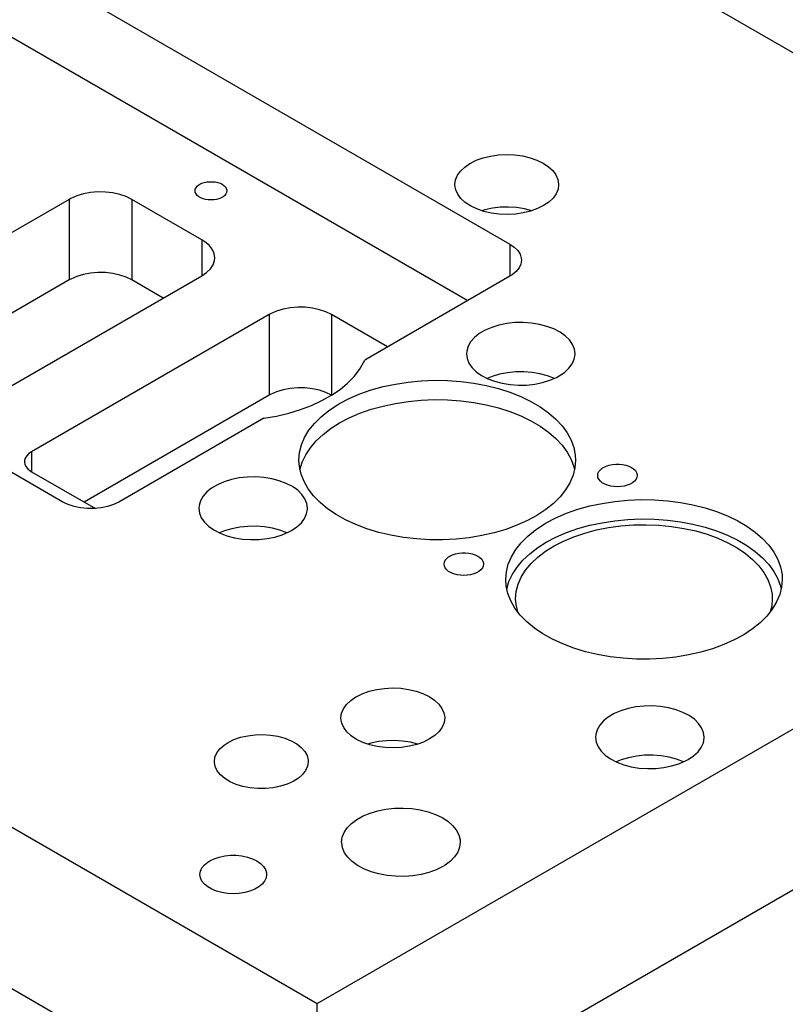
# Model space of a CAD drawing. Header units: inches. Extents: x 3 to 351, y 4 to 271.
# Tile 452 of 530: x 238.01 to 242.86, y 179.44 to 185.67. Entities that reach past the tile are written whole.
import ezdxf

# ---------------------------------------------------------------- set-up
doc = ezdxf.new("R2010")
doc.units = ezdxf.units.IN
doc.header["$LTSCALE"] = 0.5
doc.header["$MEASUREMENT"] = 0
doc.layers.add('STR_1', color=7, linetype='Continuous')

msp = doc.modelspace()

# ---------------------------------------------------------------- linework, layer by layer
at = {"layer": 'STR_1', "color": 190, "linetype": 'Continuous'}
for p, q in [((237.1012, 188.8163), (246.6118, 183.3254)), ((237.8437, 186.1423), (241.1141, 184.2542)), ((237.8437, 185.632), (240.8489, 183.897)), ((230.3837, 184.938), (239.8943, 179.4471)), ((240.9015, 184.7839), (240.9451, 184.7994)), ((240.9451, 184.7994), (240.9924, 184.8108)), ((240.9924, 184.8108), (241.0421, 184.8178)), ((241.0421, 184.8178), (241.0932, 184.8202)), ((241.0932, 184.8202), (241.1442, 184.818)), ((241.1442, 184.818), (241.1941, 184.8113)), ((241.1941, 184.8113), (241.2415, 184.8002)), ((241.2415, 184.8002), (241.2853, 184.7849)), ((240.8019, 184.7163), (240.8285, 184.7416)), ((240.8285, 184.7416), (240.8616, 184.7641)), ((240.8616, 184.7641), (240.8626, 184.7647)), ((240.8626, 184.7647), (240.9015, 184.7839)), ((241.2853, 184.7849), (241.3246, 184.7659)), ((241.3246, 184.7659), (241.3582, 184.7436)), ((241.3582, 184.7436), (241.3854, 184.7186)), ((240.7705, 184.6602), (240.7824, 184.689)), ((240.7824, 184.689), (240.8019, 184.7163)), ((241.3854, 184.7186), (241.4055, 184.6914)), ((241.4055, 184.6914), (241.418, 184.6628)), ((241.418, 184.6628), (241.4227, 184.6333)), ((239.1221, 184.591), (239.1236, 184.601)), ((239.1236, 184.601), (239.1281, 184.6108)), ((239.1281, 184.6108), (239.1355, 184.62)), ((239.1355, 184.62), (239.1456, 184.6283)), ((239.1456, 184.6283), (239.1515, 184.632)), ((239.1515, 184.632), (239.1649, 184.6385)), ((239.1649, 184.6385), (239.1801, 184.6436)), ((239.1801, 184.6436), (239.1965, 184.647)), ((239.1965, 184.647), (239.2138, 184.6488)), ((239.2138, 184.6488), (239.2313, 184.6488)), ((239.2313, 184.6488), (239.2486, 184.647)), ((239.2486, 184.647), (239.265, 184.6436)), ((239.265, 184.6436), (239.2802, 184.6385)), ((239.2802, 184.6385), (239.2936, 184.632)), ((239.2936, 184.632), (239.3049, 184.6243)), ((239.3049, 184.6243), (239.3136, 184.6155)), ((239.3136, 184.6155), (239.3196, 184.606)), ((239.3196, 184.606), (239.3227, 184.596)), ((240.7665, 184.6308), (240.7705, 184.6602)), ((240.7666, 184.6274), (240.7665, 184.6308)), ((240.7715, 184.598), (240.7666, 184.6274)), ((241.4188, 184.6013), (241.4069, 184.5726)), ((241.4227, 184.6308), (241.4188, 184.6013)), ((241.4227, 184.6333), (241.4227, 184.6308)), ((238.3263, 184.5369), (236.8237, 183.6694)), ((238.3363, 184.5423), (238.3263, 184.5369)), ((238.3738, 184.5589), (238.3363, 184.5423)), ((238.4157, 184.5716), (238.3738, 184.5589)), ((238.4607, 184.58), (238.4157, 184.5716)), ((238.5075, 184.5839), (238.4607, 184.58)), ((238.5548, 184.5833), (238.5075, 184.5839)), ((238.6012, 184.578), (238.5548, 184.5833)), ((238.6454, 184.5683), (238.6012, 184.578)), ((238.6861, 184.5545), (238.6454, 184.5683)), ((238.7223, 184.5369), (238.6861, 184.5545)), ((239.1642, 184.2817), (238.7223, 184.5369)), ((239.1236, 184.5809), (239.1221, 184.591)), ((239.1281, 184.5711), (239.1236, 184.5809)), ((239.1355, 184.562), (239.1281, 184.5711)), ((239.1456, 184.5537), (239.1355, 184.562)), ((239.158, 184.5465), (239.1456, 184.5537)), ((239.1723, 184.5407), (239.158, 184.5465)), ((239.1882, 184.5364), (239.1723, 184.5407)), ((239.2051, 184.5338), (239.1882, 184.5364)), ((239.2569, 184.5364), (239.24, 184.5338)), ((239.2728, 184.5407), (239.2569, 184.5364)), ((239.2872, 184.5465), (239.2728, 184.5407)), ((239.2995, 184.5537), (239.2872, 184.5465)), ((239.3096, 184.562), (239.2995, 184.5537)), ((239.317, 184.5711), (239.3096, 184.562)), ((239.3215, 184.5809), (239.317, 184.5711)), ((239.3231, 184.591), (239.3215, 184.5809)), ((239.3227, 184.596), (239.3231, 184.591)), ((240.7842, 184.5693), (240.7715, 184.598)), ((240.8046, 184.5422), (240.7842, 184.5693)), ((240.832, 184.5172), (240.8046, 184.5422)), ((241.3874, 184.5452), (241.3608, 184.52)), ((241.4069, 184.5726), (241.3874, 184.5452)), ((238.2856, 182.6212), (235.0153, 184.5093)), ((239.2226, 184.5329), (239.2051, 184.5338)), ((239.24, 184.5338), (239.2226, 184.5329)), ((240.8657, 184.495), (240.832, 184.5172)), ((240.9051, 184.4761), (240.8657, 184.495)), ((240.9491, 184.461), (240.9051, 184.4761)), ((241.004, 184.4805), (240.956, 184.4702)), ((241.0541, 184.4865), (241.004, 184.4805)), ((241.1053, 184.4878), (241.0541, 184.4865)), ((241.1562, 184.4845), (241.1053, 184.4878)), ((241.2055, 184.4768), (241.1562, 184.4845)), ((241.2522, 184.4646), (241.2055, 184.4768)), ((241.2889, 184.4781), (241.2454, 184.4625)), ((241.3277, 184.4974), (241.2889, 184.4781)), ((241.3608, 184.52), (241.3277, 184.4974)), ((240.956, 184.4702), (240.937, 184.4646)), ((240.9966, 184.45), (240.9491, 184.461)), ((241.0465, 184.4434), (240.9966, 184.45)), ((241.0976, 184.4413), (241.0465, 184.4434)), ((241.1486, 184.4439), (241.0976, 184.4413)), ((241.1983, 184.451), (241.1486, 184.4439)), ((241.2454, 184.4625), (241.1983, 184.451)), ((239.1846, 184.2686), (239.1642, 184.2817)), ((239.211, 184.2459), (239.1846, 184.2686)), ((239.2304, 184.221), (239.211, 184.2459)), ((241.1141, 184.2542), (241.1421, 184.2349)), ((241.1421, 184.2349), (241.1639, 184.2131)), ((239.2422, 184.1946), (239.2304, 184.221)), ((239.2462, 184.1674), (239.2422, 184.1946)), ((239.2446, 184.1498), (239.2462, 184.1674)), ((241.1639, 184.2131), (241.1788, 184.1895)), ((241.1788, 184.1895), (241.1863, 184.1647)), ((241.1863, 184.1647), (241.1873, 184.1521)), ((239.2187, 184.0975), (239.2355, 184.123)), ((239.2355, 184.123), (239.2446, 184.1498)), ((241.1722, 184.1027), (241.1538, 184.0799)), ((241.1835, 184.1271), (241.1722, 184.1027)), ((241.1873, 184.1521), (241.1835, 184.1271)), ((237.75, 183.2366), (239.1642, 184.0531)), ((238.3738, 184.0486), (238.3363, 184.032)), ((238.4157, 184.0613), (238.3738, 184.0486)), ((238.4607, 184.0697), (238.4157, 184.0613)), ((238.5075, 184.0736), (238.4607, 184.0697)), ((238.5548, 184.073), (238.5075, 184.0736)), ((238.6012, 184.0677), (238.5548, 184.073)), ((238.6454, 184.058), (238.6012, 184.0677)), ((238.6861, 184.0442), (238.6454, 184.058)), ((238.7223, 184.0266), (238.6861, 184.0442)), ((239.1642, 184.0531), (239.1947, 184.074)), ((239.1947, 184.074), (239.2187, 184.0975)), ((241.1141, 184.0501), (240.1953, 183.5196)), ((241.1288, 184.0593), (241.1141, 184.0501)), ((241.1538, 184.0799), (241.1288, 184.0593)), ((238.3263, 184.0266), (237.156, 183.3509)), ((238.3363, 184.032), (238.3263, 184.0266)), ((238.9203, 183.9123), (238.7223, 184.0266)), ((230.3837, 183.9174), (239.8943, 178.4265)), ((239.7715, 183.8542), (239.7247, 183.8503)), ((239.8187, 183.8535), (239.7715, 183.8542)), ((239.8651, 183.8483), (239.8187, 183.8535)), ((239.5903, 183.8071), (238.0877, 182.9396)), ((239.6002, 183.8126), (239.5903, 183.8071)), ((239.6378, 183.8292), (239.6002, 183.8126)), ((239.6797, 183.8418), (239.6378, 183.8292)), ((239.7247, 183.8503), (239.6797, 183.8418)), ((239.9093, 183.8386), (239.8651, 183.8483)), ((239.9501, 183.8247), (239.9093, 183.8386)), ((239.9862, 183.8071), (239.9501, 183.8247)), ((240.3398, 183.603), (239.9862, 183.8071)), ((240.9988, 183.7267), (240.9568, 183.7086)), ((241.0451, 183.7409), (240.9988, 183.7267)), ((241.0945, 183.7509), (241.0451, 183.7409)), ((241.1461, 183.7565), (241.0945, 183.7509)), ((241.1984, 183.7574), (241.1461, 183.7565)), ((241.2505, 183.7537), (241.1984, 183.7574)), ((241.3009, 183.7456), (241.2505, 183.7537)), ((241.3486, 183.7331), (241.3009, 183.7456)), ((241.3925, 183.7165), (241.3486, 183.7331)), ((240.9201, 183.687), (240.8895, 183.6625)), ((240.9568, 183.7086), (240.9201, 183.687)), ((241.4315, 183.6963), (241.3925, 183.7165)), ((241.4647, 183.6729), (241.4315, 183.6963)), ((241.4914, 183.6468), (241.4647, 183.6729)), ((240.8493, 183.6068), (240.8406, 183.5769)), ((240.8657, 183.6355), (240.8493, 183.6068)), ((240.8895, 183.6625), (240.8657, 183.6355)), ((241.5109, 183.6188), (241.4914, 183.6468)), ((241.5228, 183.5893), (241.5109, 183.6188)), ((240.8406, 183.5769), (240.8393, 183.5591)), ((240.8393, 183.5591), (240.8433, 183.529)), ((241.5215, 183.5246), (241.5267, 183.5547)), ((241.5268, 183.5591), (241.5228, 183.5893)), ((241.5267, 183.5547), (241.5268, 183.5591)), ((240.162, 183.459), (240.1885, 183.5048)), ((240.1885, 183.5048), (240.1953, 183.5196)), ((240.8433, 183.529), (240.8551, 183.4995)), ((240.8551, 183.4995), (240.8747, 183.4714)), ((241.4879, 183.4675), (241.5085, 183.4953)), ((241.5085, 183.4953), (241.5215, 183.5246)), ((240.087, 183.3728), (240.1281, 183.4149)), ((240.1281, 183.4149), (240.162, 183.459)), ((240.8747, 183.4714), (240.9013, 183.4454)), ((240.9013, 183.4454), (240.9346, 183.422)), ((240.9346, 183.422), (240.9735, 183.4018)), ((241.0022, 183.416), (240.9704, 183.4032)), ((241.0487, 183.4299), (241.0022, 183.416)), ((241.0984, 183.4396), (241.0487, 183.4299)), ((241.15, 183.4448), (241.0984, 183.4396)), ((241.2024, 183.4454), (241.15, 183.4448)), ((241.2543, 183.4414), (241.2024, 183.4454)), ((241.3046, 183.4329), (241.2543, 183.4414)), ((241.3521, 183.42), (241.3046, 183.4329)), ((241.3956, 183.4032), (241.3521, 183.42)), ((241.4092, 183.4097), (241.4261, 183.4188)), ((241.4261, 183.4188), (241.4602, 183.4418)), ((241.4602, 183.4418), (241.4879, 183.4675)), ((240.0391, 183.3332), (240.087, 183.3728)), ((240.3114, 183.3513), (240.3898, 183.3681)), ((240.3898, 183.3681), (240.4707, 183.3805)), ((240.4707, 183.3805), (240.5532, 183.3883)), ((240.5532, 183.3883), (240.6366, 183.3916)), ((240.6366, 183.3916), (240.7202, 183.3903)), ((240.7202, 183.3903), (240.8032, 183.3844)), ((240.8032, 183.3844), (240.8849, 183.3739)), ((240.8849, 183.3739), (240.9644, 183.359)), ((240.9644, 183.359), (241.0411, 183.3397)), ((240.9735, 183.4018), (241.0174, 183.3852)), ((241.0174, 183.3852), (241.0651, 183.3727)), ((241.0651, 183.3727), (241.1156, 183.3645)), ((241.1156, 183.3645), (241.1676, 183.3609)), ((241.1676, 183.3609), (241.22, 183.3618)), ((241.22, 183.3618), (241.2715, 183.3674)), ((241.2715, 183.3674), (241.3209, 183.3774)), ((241.3209, 183.3774), (241.3672, 183.3916)), ((241.3672, 183.3916), (241.4092, 183.4097)), ((239.5903, 183.2968), (238.42, 182.6212)), ((239.6002, 183.3023), (239.5903, 183.2968)), ((239.6378, 183.3189), (239.6002, 183.3023)), ((239.6797, 183.3315), (239.6378, 183.3189)), ((239.7247, 183.34), (239.6797, 183.3315)), ((239.7715, 183.3439), (239.7247, 183.34)), ((239.8187, 183.3432), (239.7715, 183.3439)), ((239.8651, 183.338), (239.8187, 183.3432)), ((239.9093, 183.3283), (239.8651, 183.338)), ((239.8943, 179.4471), (246.6118, 183.3254)), ((239.9501, 183.3144), (239.9093, 183.3283)), ((239.9249, 183.2628), (239.9849, 183.2965)), ((239.9862, 183.2968), (239.9501, 183.3144)), ((239.9849, 183.2965), (240.0391, 183.3332)), ((240.0976, 183.2762), (240.1646, 183.3052)), ((240.1646, 183.3052), (240.2361, 183.3302)), ((240.2361, 183.3302), (240.3114, 183.3513)), ((241.0411, 183.3397), (241.1143, 183.3163)), ((241.1143, 183.3163), (241.1833, 183.289)), ((239.7895, 183.2062), (239.8595, 183.2327)), ((239.8595, 183.2327), (239.9249, 183.2628)), ((239.9683, 183.2), (240.0233, 183.2364)), ((240.0233, 183.2364), (240.0357, 183.2438)), ((240.0357, 183.2438), (240.0976, 183.2762)), ((240.2361, 183.2078), (240.3114, 183.2288)), ((240.3114, 183.2288), (240.3898, 183.2456)), ((240.3898, 183.2456), (240.4707, 183.258)), ((240.4707, 183.258), (240.5532, 183.2659)), ((240.5532, 183.2659), (240.6366, 183.2692)), ((240.6366, 183.2692), (240.7202, 183.2678)), ((240.7202, 183.2678), (240.8032, 183.2619)), ((240.8032, 183.2619), (240.8849, 183.2514)), ((240.8849, 183.2514), (240.9644, 183.2365)), ((240.9644, 183.2365), (241.0411, 183.2172)), ((241.1833, 183.289), (241.2474, 183.258)), ((241.2474, 183.258), (241.3062, 183.2236)), ((239.5579, 183.1516), (239.638, 183.1655)), ((239.638, 183.1655), (239.7155, 183.1838)), ((239.7155, 183.1838), (239.7895, 183.2062)), ((239.9196, 183.1608), (239.9683, 183.2)), ((240.0976, 183.1538), (240.1646, 183.1827)), ((240.1646, 183.1827), (240.2361, 183.2078)), ((241.0411, 183.2172), (241.1143, 183.1939)), ((241.1143, 183.1939), (241.1833, 183.1665)), ((241.1833, 183.1665), (241.2474, 183.1356)), ((241.3062, 183.2236), (241.3589, 183.1862)), ((241.3589, 183.1862), (241.4053, 183.146)), ((239.5579, 183.1516), (238.6392, 182.6212)), ((239.8427, 183.0751), (239.8776, 183.119)), ((239.8776, 183.119), (239.9196, 183.1608)), ((239.9826, 183.0877), (240.0357, 183.1213)), ((240.0357, 183.1213), (240.0976, 183.1538)), ((241.2474, 183.1356), (241.3062, 183.1012)), ((241.4053, 183.146), (241.4447, 183.1034)), ((241.4447, 183.1034), (241.477, 183.0588)), ((239.8152, 183.0295), (239.8427, 183.0751)), ((239.8883, 183.0081), (239.9321, 183.0492)), ((239.9321, 183.0492), (239.9826, 183.0877)), ((241.3062, 183.1012), (241.3589, 183.0637)), ((241.3589, 183.0637), (241.4053, 183.0235)), ((241.477, 183.0588), (241.5017, 183.0127)), ((239.7834, 182.9348), (239.7954, 182.9826)), ((239.7954, 182.9826), (239.8152, 183.0295)), ((239.8514, 182.9647), (239.8883, 183.0081)), ((241.4053, 183.0235), (241.4447, 182.9809)), ((241.4447, 182.9809), (241.477, 182.9364)), ((241.5017, 183.0127), (241.5187, 182.9654)), ((238.0703, 182.9277), (238.0568, 182.9142)), ((238.0877, 182.9396), (238.0703, 182.9277)), ((239.7795, 182.8866), (239.7834, 182.9348)), ((239.8, 182.8729), (239.8219, 182.9195)), ((239.8219, 182.9195), (239.8514, 182.9647)), ((241.477, 182.9364), (241.5017, 182.8902)), ((241.5187, 182.9654), (241.5278, 182.9174)), ((241.5278, 182.9174), (241.5295, 182.8866)), ((238.0428, 182.8841), (238.0423, 182.8763)), ((238.0423, 182.8763), (238.0446, 182.8608)), ((238.0475, 182.8995), (238.0428, 182.8841)), ((238.0446, 182.8608), (238.0516, 182.8457)), ((238.0568, 182.9142), (238.0475, 182.8995)), ((239.7824, 182.8454), (239.7795, 182.8866)), ((239.7859, 182.8253), (239.8, 182.8729)), ((241.5017, 182.8902), (241.5187, 182.843)), ((241.5295, 182.8866), (241.5255, 182.8383)), ((241.723, 182.8487), (241.7418, 182.855)), ((241.7418, 182.855), (241.7623, 182.8593)), ((241.7623, 182.8593), (241.7838, 182.8615)), ((241.7838, 182.8615), (241.8056, 182.8615)), ((241.8056, 182.8615), (241.827, 182.8593)), ((241.827, 182.8593), (241.8475, 182.855)), ((241.8475, 182.855), (241.8664, 182.8487)), ((238.0516, 182.8457), (238.063, 182.8316)), ((238.063, 182.8316), (238.0785, 182.8188)), ((238.0785, 182.8188), (238.0877, 182.8131)), ((238.0877, 182.8131), (238.4915, 182.5799)), ((239.7931, 182.7975), (239.7824, 182.8454)), ((239.8118, 182.7505), (239.7931, 182.7975)), ((241.5255, 182.8383), (241.5135, 182.7905)), ((241.5187, 182.843), (241.523, 182.8253)), ((241.6697, 182.7896), (241.6716, 182.8021)), ((241.6716, 182.8021), (241.6772, 182.8143)), ((241.6772, 182.8143), (241.6864, 182.8257)), ((241.6864, 182.8257), (241.6989, 182.836)), ((241.6989, 182.836), (241.7063, 182.8406)), ((241.7063, 182.8406), (241.723, 182.8487)), ((241.8664, 182.8487), (241.883, 182.8406)), ((241.883, 182.8406), (241.8971, 182.831)), ((241.8971, 182.831), (241.9079, 182.8201)), ((241.9079, 182.8201), (241.9154, 182.8083)), ((241.9154, 182.8083), (241.9192, 182.7959)), ((241.9192, 182.7959), (241.9197, 182.7896)), ((239.2633, 182.7309), (239.2266, 182.7093)), ((239.3053, 182.749), (239.2633, 182.7309)), ((239.3516, 182.7632), (239.3053, 182.749)), ((239.401, 182.7732), (239.3516, 182.7632)), ((239.4525, 182.7787), (239.401, 182.7732)), ((239.5049, 182.7797), (239.4525, 182.7787)), ((239.5569, 182.776), (239.5049, 182.7797)), ((239.6074, 182.7678), (239.5569, 182.776)), ((239.6551, 182.7553), (239.6074, 182.7678)), ((239.699, 182.7388), (239.6551, 182.7553)), ((239.738, 182.7185), (239.699, 182.7388)), ((239.8382, 182.7046), (239.8118, 182.7505)), ((241.4937, 182.7436), (241.4662, 182.698)), ((241.5135, 182.7905), (241.4937, 182.7436)), ((241.6716, 182.7771), (241.6697, 182.7896)), ((241.6772, 182.7649), (241.6716, 182.7771)), ((241.6864, 182.7535), (241.6772, 182.7649)), ((241.6989, 182.7432), (241.6864, 182.7535)), ((241.7143, 182.7343), (241.6989, 182.7432)), ((241.7322, 182.7271), (241.7143, 182.7343)), ((241.875, 182.7343), (241.8572, 182.7271)), ((241.8904, 182.7432), (241.875, 182.7343)), ((241.9029, 182.7535), (241.8904, 182.7432)), ((241.9121, 182.7649), (241.9029, 182.7535)), ((241.9178, 182.7771), (241.9121, 182.7649)), ((241.9197, 182.7896), (241.9178, 182.7771)), ((239.196, 182.6847), (239.1722, 182.6578)), ((239.2266, 182.7093), (239.196, 182.6847)), ((239.7712, 182.6951), (239.738, 182.7185)), ((239.7978, 182.6691), (239.7712, 182.6951)), ((239.8174, 182.641), (239.7978, 182.6691)), ((239.872, 182.6605), (239.8382, 182.7046)), ((241.4662, 182.698), (241.4313, 182.6541)), ((241.7519, 182.7218), (241.7322, 182.7271)), ((241.773, 182.7185), (241.7519, 182.7218)), ((241.7947, 182.7174), (241.773, 182.7185)), ((241.8164, 182.7185), (241.7947, 182.7174)), ((241.8374, 182.7218), (241.8164, 182.7185)), ((241.8572, 182.7271), (241.8374, 182.7218)), ((238.319, 182.605), (238.2856, 182.6212)), ((238.3568, 182.5924), (238.319, 182.605)), ((238.6058, 182.605), (238.5681, 182.5924)), ((238.6392, 182.6212), (238.6058, 182.605)), ((239.1558, 182.629), (239.1471, 182.5992)), ((239.1722, 182.6578), (239.1558, 182.629)), ((239.8292, 182.6116), (239.8174, 182.641)), ((239.8332, 182.5814), (239.8292, 182.6116)), ((239.9129, 182.6184), (239.872, 182.6605)), ((239.9607, 182.5787), (239.9129, 182.6184)), ((241.3893, 182.6123), (241.3406, 182.5731)), ((241.4313, 182.6541), (241.3893, 182.6123)), ((241.6195, 182.596), (241.698, 182.6128)), ((241.698, 182.6128), (241.7788, 182.6252)), ((241.7788, 182.6252), (241.8613, 182.6331)), ((241.8613, 182.6331), (241.9448, 182.6364)), ((241.9448, 182.6364), (242.0284, 182.6351)), ((242.0284, 182.6351), (242.1114, 182.6291)), ((242.1114, 182.6291), (242.193, 182.6186)), ((242.193, 182.6186), (242.2726, 182.6037)), ((238.3977, 182.5838), (238.3568, 182.5924)), ((238.4406, 182.5795), (238.3977, 182.5838)), ((238.4842, 182.5795), (238.4406, 182.5795)), ((238.5271, 182.5838), (238.4842, 182.5795)), ((238.5681, 182.5924), (238.5271, 182.5838)), ((239.1471, 182.5992), (239.1457, 182.5814)), ((239.1457, 182.5814), (239.1497, 182.5512)), ((239.1497, 182.5512), (239.1616, 182.5218)), ((239.815, 182.5175), (239.828, 182.5468)), ((239.828, 182.5468), (239.8332, 182.5769)), ((239.8332, 182.5769), (239.8332, 182.5814)), ((240.0148, 182.5419), (239.9607, 182.5787)), ((240.0747, 182.5082), (240.0148, 182.5419)), ((241.3406, 182.5731), (241.2856, 182.5367)), ((241.4058, 182.521), (241.4728, 182.5499)), ((241.4728, 182.5499), (241.5442, 182.575)), ((241.5442, 182.575), (241.6195, 182.596)), ((242.2726, 182.6037), (242.3493, 182.5845)), ((242.3493, 182.5845), (242.4225, 182.5611)), ((242.4225, 182.5611), (242.4914, 182.5338)), ((239.1616, 182.5218), (239.1811, 182.4937)), ((239.1811, 182.4937), (239.2078, 182.4676)), ((239.7667, 182.464), (239.7944, 182.4897)), ((239.7944, 182.4897), (239.815, 182.5175)), ((240.1399, 182.478), (240.0747, 182.5082)), ((241.2249, 182.5035), (241.1589, 182.4738)), ((241.2856, 182.5367), (241.2249, 182.5035)), ((241.2764, 182.4448), (241.3314, 182.4812)), ((241.3314, 182.4812), (241.3439, 182.4885)), ((241.3439, 182.4885), (241.4058, 182.521)), ((241.6195, 182.4736), (241.698, 182.4903)), ((241.698, 182.4903), (241.7788, 182.5027)), ((241.7788, 182.5027), (241.8613, 182.5106)), ((241.8613, 182.5106), (241.9448, 182.5139)), ((241.9448, 182.5139), (242.0284, 182.5126)), ((242.0284, 182.5126), (242.1114, 182.5066)), ((242.1114, 182.5066), (242.193, 182.4962)), ((242.193, 182.4962), (242.2726, 182.4812)), ((242.2726, 182.4812), (242.3493, 182.462)), ((242.4914, 182.5338), (242.5556, 182.5028)), ((242.5556, 182.5028), (242.6143, 182.4684)), ((239.2078, 182.4676), (239.241, 182.4442)), ((239.241, 182.4442), (239.28, 182.424)), ((239.3087, 182.4383), (239.2769, 182.4254)), ((239.28, 182.424), (239.3239, 182.4075)), ((239.3552, 182.4522), (239.3087, 182.4383)), ((239.4049, 182.4618), (239.3552, 182.4522)), ((239.4565, 182.467), (239.4049, 182.4618)), ((239.5089, 182.4676), (239.4565, 182.467)), ((239.5608, 182.4636), (239.5089, 182.4676)), ((239.6111, 182.4551), (239.5608, 182.4636)), ((239.6586, 182.4423), (239.6111, 182.4551)), ((239.7021, 182.4254), (239.6586, 182.4423)), ((239.6737, 182.4138), (239.7157, 182.4319)), ((239.7157, 182.4319), (239.7326, 182.4411)), ((239.7326, 182.4411), (239.7667, 182.464)), ((240.2098, 182.4515), (240.1399, 182.478)), ((240.2838, 182.4289), (240.2098, 182.4515)), ((240.3612, 182.4106), (240.2838, 182.4289)), ((241.0138, 182.426), (240.936, 182.4083)), ((241.0884, 182.4479), (241.0138, 182.426)), ((241.1589, 182.4738), (241.0884, 182.4479)), ((241.2277, 182.4055), (241.2764, 182.4448)), ((241.4058, 182.3985), (241.4728, 182.4274)), ((241.4728, 182.4274), (241.5442, 182.4525)), ((241.5189, 182.4015), (241.5885, 182.4249)), ((241.5442, 182.4525), (241.6195, 182.4736)), ((241.5885, 182.4249), (241.6617, 182.4443)), ((241.6617, 182.4443), (241.738, 182.4593)), ((241.738, 182.4593), (241.8164, 182.47)), ((241.8164, 182.47), (241.8963, 182.4761)), ((241.8963, 182.4761), (241.9768, 182.4776)), ((241.9768, 182.4776), (242.0572, 182.4744)), ((242.0572, 182.4744), (242.1367, 182.4667)), ((242.1367, 182.4667), (242.2144, 182.4545)), ((242.2144, 182.4545), (242.2897, 182.4379)), ((242.2897, 182.4379), (242.3617, 182.4171)), ((242.3493, 182.462), (242.4225, 182.4386)), ((242.4225, 182.4386), (242.4914, 182.4113)), ((242.6143, 182.4684), (242.6671, 182.4309)), ((242.6671, 182.4309), (242.7134, 182.3907)), ((239.3239, 182.4075), (239.3716, 182.395)), ((239.3716, 182.395), (239.422, 182.3868)), ((239.422, 182.3868), (239.4741, 182.3831)), ((239.4741, 182.3831), (239.5264, 182.3841)), ((239.5264, 182.3841), (239.578, 182.3896)), ((239.578, 182.3896), (239.6274, 182.3996)), ((239.6274, 182.3996), (239.6737, 182.4138)), ((240.4413, 182.3966), (240.3612, 182.4106)), ((240.5233, 182.3871), (240.4413, 182.3966)), ((240.6065, 182.3821), (240.5233, 182.3871)), ((240.6901, 182.3818), (240.6065, 182.3821)), ((240.7734, 182.3861), (240.6901, 182.3818)), ((240.8556, 182.3949), (240.7734, 182.3861)), ((240.936, 182.4083), (240.8556, 182.3949)), ((241.1508, 182.3199), (241.1857, 182.3637)), ((241.1857, 182.3637), (241.2277, 182.4055)), ((241.2907, 182.3324), (241.3439, 182.366)), ((241.3439, 182.366), (241.4058, 182.3985)), ((241.3935, 182.3432), (241.4537, 182.3741)), ((241.4537, 182.3741), (241.5189, 182.4015)), ((242.3617, 182.4171), (242.4298, 182.3922)), ((242.4298, 182.3922), (242.4934, 182.3636)), ((242.4914, 182.4113), (242.5556, 182.3803)), ((242.4934, 182.3636), (242.5516, 182.3315)), ((242.5556, 182.3803), (242.6143, 182.3459)), ((242.7134, 182.3907), (242.7529, 182.3481)), ((246.6118, 182.3048), (239.8943, 178.4265)), ((240.7507, 182.2874), (240.7696, 182.2937)), ((240.7696, 182.2937), (240.79, 182.298)), ((240.79, 182.298), (240.8115, 182.3002)), ((240.8115, 182.3002), (240.8333, 182.3002)), ((240.8333, 182.3002), (240.8547, 182.298)), ((240.8547, 182.298), (240.8752, 182.2937)), ((240.8752, 182.2937), (240.8941, 182.2874)), ((241.1234, 182.2743), (241.1508, 182.3199)), ((241.1964, 182.2528), (241.2403, 182.2939)), ((241.2403, 182.2939), (241.2907, 182.3324)), ((241.2904, 182.2718), (241.3389, 182.309)), ((241.3389, 182.309), (241.3935, 182.3432)), ((242.5516, 182.3315), (242.6041, 182.2962)), ((242.6041, 182.2962), (242.6503, 182.2581)), ((242.6143, 182.3459), (242.6671, 182.3084)), ((242.6671, 182.3084), (242.7134, 182.2682)), ((242.7529, 182.3481), (242.7851, 182.3036)), ((242.7851, 182.3036), (242.8099, 182.2575)), ((240.6974, 182.2283), (240.6993, 182.2408)), ((240.6993, 182.2408), (240.7049, 182.2529)), ((240.7049, 182.2529), (240.7141, 182.2643)), ((240.7141, 182.2643), (240.7266, 182.2747)), ((240.7266, 182.2747), (240.734, 182.2793)), ((240.734, 182.2793), (240.7507, 182.2874)), ((240.8941, 182.2874), (240.9108, 182.2793)), ((240.9108, 182.2793), (240.9248, 182.2697)), ((240.9248, 182.2697), (240.9357, 182.2588)), ((240.9357, 182.2588), (240.9431, 182.2469)), ((240.9431, 182.2469), (240.9469, 182.2346)), ((240.9469, 182.2346), (240.9474, 182.2283)), ((241.1036, 182.2273), (241.1234, 182.2743)), ((241.1596, 182.2095), (241.1964, 182.2528)), ((241.2138, 182.1901), (241.2486, 182.2321)), ((241.2486, 182.2321), (241.2904, 182.2718)), ((242.6503, 182.2581), (242.6897, 182.2175)), ((242.7134, 182.2682), (242.7529, 182.2257)), ((242.8099, 182.2575), (242.8269, 182.2102)), ((240.6993, 182.2157), (240.6974, 182.2283)), ((240.7049, 182.2036), (240.6993, 182.2157)), ((240.7141, 182.1922), (240.7049, 182.2036)), ((240.7266, 182.1819), (240.7141, 182.1922)), ((240.742, 182.173), (240.7266, 182.1819)), ((240.7599, 182.1658), (240.742, 182.173)), ((240.9027, 182.173), (240.8849, 182.1658)), ((240.9181, 182.1819), (240.9027, 182.173)), ((240.9306, 182.1922), (240.9181, 182.1819)), ((240.9398, 182.2036), (240.9306, 182.1922)), ((240.9455, 182.2157), (240.9398, 182.2036)), ((240.9474, 182.2283), (240.9455, 182.2157)), ((241.0876, 182.1313), (241.0916, 182.1795)), ((241.0916, 182.1795), (241.1036, 182.2273)), ((241.13, 182.1643), (241.1596, 182.2095)), ((241.1863, 182.1464), (241.2138, 182.1901)), ((242.6897, 182.2175), (242.722, 182.1749)), ((242.722, 182.1749), (242.7467, 182.1306)), ((242.7529, 182.2257), (242.7851, 182.1811)), ((242.7851, 182.1811), (242.8099, 182.135)), ((242.8269, 182.2102), (242.836, 182.1622)), ((240.7796, 182.1604), (240.7599, 182.1658)), ((240.8007, 182.1572), (240.7796, 182.1604)), ((240.8224, 182.1561), (240.8007, 182.1572)), ((240.8441, 182.1572), (240.8224, 182.1561)), ((240.8651, 182.1604), (240.8441, 182.1572)), ((240.8849, 182.1658), (240.8651, 182.1604)), ((241.0905, 182.0902), (241.0876, 182.1313)), ((241.0941, 182.0701), (241.1081, 182.1177)), ((241.1081, 182.1177), (241.13, 182.1643)), ((241.1665, 182.1013), (241.1863, 182.1464)), ((242.7467, 182.1306), (242.7638, 182.0852)), ((242.8099, 182.135), (242.8269, 182.0877)), ((242.8376, 182.1313), (242.8336, 182.0831)), ((242.836, 182.1622), (242.8376, 182.1313)), ((241.1013, 182.0423), (241.0905, 182.0902)), ((241.1506, 182.0088), (241.1546, 182.0553)), ((241.1546, 182.0553), (241.1665, 182.1013)), ((242.7638, 182.0852), (242.7729, 182.0389)), ((242.8336, 182.0831), (242.8216, 182.0353)), ((242.8269, 182.0877), (242.8311, 182.0701)), ((241.1199, 181.9952), (241.1013, 182.0423)), ((241.1463, 181.9494), (241.1199, 181.9952)), ((241.1532, 181.9716), (241.1506, 182.0088)), ((242.7746, 182.0088), (242.7706, 181.9624)), ((242.7729, 182.0389), (242.7746, 182.0088)), ((242.8018, 181.9884), (242.7744, 181.9427)), ((242.8216, 182.0353), (242.8018, 181.9884)), ((241.1801, 181.9052), (241.1463, 181.9494)), ((241.1635, 181.9254), (241.1532, 181.9716)), ((242.7744, 181.9427), (242.7395, 181.8989)), ((242.7706, 181.9624), (242.7616, 181.9254)), ((241.2211, 181.8631), (241.1801, 181.9052)), ((241.2688, 181.8235), (241.2211, 181.8631)), ((242.6975, 181.8571), (242.6488, 181.8178)), ((242.7395, 181.8989), (242.6975, 181.8571)), ((241.3229, 181.7866), (241.2688, 181.8235)), ((242.6488, 181.8178), (242.5938, 181.7814)), ((241.3828, 181.7529), (241.3229, 181.7866)), ((241.4481, 181.7227), (241.3828, 181.7529)), ((242.5331, 181.7482), (242.4671, 181.7186)), ((242.5938, 181.7814), (242.5331, 181.7482)), ((241.518, 181.6962), (241.4481, 181.7227)), ((241.592, 181.6737), (241.518, 181.6962)), ((241.6694, 181.6553), (241.592, 181.6737)), ((242.322, 181.6707), (242.2442, 181.653)), ((242.3965, 181.6926), (242.322, 181.6707)), ((242.4671, 181.7186), (242.3965, 181.6926)), ((241.7494, 181.6414), (241.6694, 181.6553)), ((241.8314, 181.6318), (241.7494, 181.6414)), ((241.9146, 181.6269), (241.8314, 181.6318)), ((241.9983, 181.6265), (241.9146, 181.6269)), ((242.0816, 181.6308), (241.9983, 181.6265)), ((242.1638, 181.6397), (242.0816, 181.6308)), ((242.2442, 181.653), (242.1638, 181.6397)), ((240.1803, 181.4078), (240.2239, 181.4232)), ((240.2239, 181.4232), (240.2711, 181.4346)), ((240.2711, 181.4346), (240.3209, 181.4416)), ((240.3209, 181.4416), (240.3719, 181.444)), ((240.3719, 181.444), (240.423, 181.4419)), ((240.423, 181.4419), (240.4728, 181.4351)), ((240.4728, 181.4351), (240.5202, 181.424)), ((240.5202, 181.424), (240.5641, 181.4088)), ((240.0806, 181.3402), (240.1072, 181.3654)), ((240.1072, 181.3654), (240.1403, 181.388)), ((240.1403, 181.388), (240.1414, 181.3886)), ((240.1414, 181.3886), (240.1803, 181.4078)), ((240.5641, 181.4088), (240.6033, 181.3897)), ((240.6033, 181.3897), (240.6369, 181.3675)), ((240.6369, 181.3675), (240.6641, 181.3424)), ((240.0492, 181.2841), (240.0611, 181.3128)), ((240.0611, 181.3128), (240.0806, 181.3402)), ((240.6641, 181.3424), (240.6842, 181.3152)), ((240.6842, 181.3152), (240.6968, 181.2866)), ((241.8155, 181.2997), (241.7736, 181.2816)), ((241.8618, 181.3139), (241.8155, 181.2997)), ((241.9113, 181.3239), (241.8618, 181.3139)), ((241.9628, 181.3294), (241.9113, 181.3239)), ((242.0151, 181.3304), (241.9628, 181.3294)), ((242.0672, 181.3267), (242.0151, 181.3304)), ((242.1176, 181.3186), (242.0672, 181.3267)), ((242.1653, 181.306), (242.1176, 181.3186)), ((242.2092, 181.2895), (242.1653, 181.306)), ((240.0453, 181.2546), (240.0492, 181.2841)), ((240.0453, 181.2512), (240.0453, 181.2546)), ((240.0502, 181.2218), (240.0453, 181.2512)), ((240.6968, 181.2866), (240.7015, 181.2571)), ((240.7015, 181.2546), (240.6975, 181.2251)), ((240.7015, 181.2571), (240.7015, 181.2546)), ((241.7062, 181.2354), (241.6824, 181.2085)), ((241.7368, 181.26), (241.7062, 181.2354)), ((241.7736, 181.2816), (241.7368, 181.26)), ((242.2482, 181.2693), (242.2092, 181.2895)), ((242.2814, 181.2459), (242.2482, 181.2693)), ((242.3081, 181.2198), (242.2814, 181.2459)), ((240.063, 181.1932), (240.0502, 181.2218)), ((240.0833, 181.166), (240.063, 181.1932)), ((240.6856, 181.1964), (240.6661, 181.169)), ((240.6975, 181.2251), (240.6856, 181.1964)), ((241.666, 181.1798), (241.6574, 181.1499)), ((241.6824, 181.2085), (241.666, 181.1798)), ((242.3276, 181.1918), (242.3081, 181.2198)), ((242.3395, 181.1623), (242.3276, 181.1918)), ((239.3308, 181.0992), (239.368, 181.1174)), ((239.368, 181.1174), (239.4098, 181.1318)), ((239.4098, 181.1318), (239.4551, 181.1421)), ((239.4551, 181.1421), (239.5027, 181.148)), ((239.5027, 181.148), (239.5513, 181.1493)), ((239.5513, 181.1493), (239.5997, 181.146)), ((239.5997, 181.146), (239.6465, 181.1382)), ((239.6465, 181.1382), (239.6904, 181.1261)), ((239.6904, 181.1261), (239.7303, 181.1099)), ((239.7303, 181.1099), (239.7651, 181.0903)), ((240.1107, 181.1411), (240.0833, 181.166)), ((240.1445, 181.1189), (240.1107, 181.1411)), ((240.1839, 181.1), (240.1445, 181.1189)), ((240.3329, 181.1103), (240.2827, 181.1044)), ((240.384, 181.1116), (240.3329, 181.1103)), ((240.4349, 181.1084), (240.384, 181.1116)), ((240.6064, 181.1212), (240.5677, 181.1019)), ((240.6395, 181.1438), (240.6064, 181.1212)), ((240.6661, 181.169), (240.6395, 181.1438)), ((241.6574, 181.1499), (241.656, 181.1321)), ((241.656, 181.1321), (241.66, 181.102)), ((242.3382, 181.0976), (242.3434, 181.1277)), ((242.3435, 181.1321), (242.3395, 181.1623)), ((242.3434, 181.1277), (242.3435, 181.1321)), ((239.2597, 181.0333), (239.2792, 181.0591)), ((239.2792, 181.0591), (239.3056, 181.0827)), ((239.3056, 181.0827), (239.3308, 181.0992)), ((239.7651, 181.0903), (239.7939, 181.0676)), ((239.7939, 181.0676), (239.8158, 181.0425)), ((240.2278, 181.0848), (240.1839, 181.1)), ((240.2348, 181.094), (240.2158, 181.0884)), ((240.2753, 181.0738), (240.2278, 181.0848)), ((240.2827, 181.1044), (240.2348, 181.094)), ((240.3252, 181.0672), (240.2753, 181.0738)), ((240.3763, 181.0652), (240.3252, 181.0672)), ((240.4273, 181.0677), (240.3763, 181.0652)), ((240.477, 181.0749), (240.4273, 181.0677)), ((240.4843, 181.1006), (240.4349, 181.1084)), ((240.5242, 181.0863), (240.477, 181.0749)), ((240.531, 181.0884), (240.4843, 181.1006)), ((240.5677, 181.1019), (240.5242, 181.0863)), ((241.66, 181.102), (241.6719, 181.0725)), ((241.6719, 181.0725), (241.6914, 181.0444)), ((242.3046, 181.0404), (242.3252, 181.0683)), ((242.3252, 181.0683), (242.3382, 181.0976)), ((239.2439, 180.978), (239.2479, 181.006)), ((239.2479, 181.006), (239.2597, 181.0333)), ((239.8158, 181.0425), (239.8304, 181.0157)), ((239.8304, 181.0157), (239.8371, 180.9878)), ((239.8371, 180.9878), (239.8376, 180.978)), ((241.6914, 181.0444), (241.718, 181.0184)), ((241.718, 181.0184), (241.7513, 180.995)), ((241.7513, 180.995), (241.7903, 180.9748)), ((241.8189, 180.989), (241.7871, 180.9762)), ((241.8654, 181.0029), (241.8189, 180.989)), ((241.9151, 181.0126), (241.8654, 181.0029)), ((241.9667, 181.0178), (241.9151, 181.0126)), ((242.0191, 181.0184), (241.9667, 181.0178)), ((242.0711, 181.0144), (242.0191, 181.0184)), ((242.1213, 181.0058), (242.0711, 181.0144)), ((242.1688, 180.993), (242.1213, 181.0058)), ((242.2123, 180.9762), (242.1688, 180.993)), ((242.2259, 180.9827), (242.2428, 180.9918)), ((242.2428, 180.9918), (242.2769, 181.0148)), ((242.2769, 181.0148), (242.3046, 181.0404)), ((239.244, 180.9743), (239.2439, 180.978)), ((239.249, 180.9463), (239.244, 180.9743)), ((239.2619, 180.9192), (239.249, 180.9463)), ((239.8218, 180.9227), (239.8023, 180.897)), ((239.8336, 180.95), (239.8218, 180.9227)), ((239.8376, 180.978), (239.8336, 180.95)), ((241.7903, 180.9748), (241.8341, 180.9582)), ((241.8341, 180.9582), (241.8818, 180.9457)), ((241.8818, 180.9457), (241.9323, 180.9375)), ((241.9323, 180.9375), (241.9843, 180.9339)), ((241.9843, 180.9339), (242.0367, 180.9348)), ((242.0367, 180.9348), (242.0882, 180.9403)), ((242.0882, 180.9403), (242.1377, 180.9503)), ((242.1377, 180.9503), (242.1839, 180.9646)), ((242.1839, 180.9646), (242.2259, 180.9827)), ((239.2823, 180.8937), (239.2619, 180.9192)), ((239.3096, 180.8704), (239.2823, 180.8937)), ((239.3432, 180.8501), (239.3096, 180.8704)), ((239.7759, 180.8734), (239.7431, 180.8526)), ((239.8023, 180.897), (239.7759, 180.8734)), ((239.3821, 180.8331), (239.3432, 180.8501)), ((239.4252, 180.8201), (239.3821, 180.8331)), ((239.4715, 180.8113), (239.4252, 180.8201)), ((239.5196, 180.807), (239.4715, 180.8113)), ((239.5683, 180.8074), (239.5196, 180.807)), ((239.6163, 180.8123), (239.5683, 180.8074)), ((239.6622, 180.8216), (239.6163, 180.8123)), ((239.7048, 180.8352), (239.6622, 180.8216)), ((239.7431, 180.8526), (239.7048, 180.8352)), ((240.2779, 180.6669), (240.3297, 180.6772)), ((240.3297, 180.6772), (240.3835, 180.6829)), ((240.3835, 180.6829), (240.4382, 180.6841)), ((240.4382, 180.6841), (240.4926, 180.6806)), ((240.4926, 180.6806), (240.5456, 180.6726)), ((240.5456, 180.6726), (240.596, 180.6603)), ((240.1119, 180.5871), (240.1453, 180.6122)), ((240.1453, 180.6122), (240.1847, 180.6341)), ((240.1847, 180.6341), (240.2292, 180.6525)), ((240.2292, 180.6525), (240.2779, 180.6669)), ((240.596, 180.6603), (240.6427, 180.6438)), ((240.6427, 180.6438), (240.6848, 180.6236)), ((240.6848, 180.6236), (240.7213, 180.6001)), ((240.0655, 180.5301), (240.0851, 180.5596)), ((240.0851, 180.5596), (240.1119, 180.5871)), ((240.7213, 180.6001), (240.7516, 180.5738)), ((240.7516, 180.5738), (240.7748, 180.5452)), ((240.0496, 180.4677), (240.0536, 180.4992)), ((240.0536, 180.4992), (240.0655, 180.5301)), ((240.7748, 180.5452), (240.7906, 180.5149)), ((240.7906, 180.5149), (240.7986, 180.4836)), ((240.0497, 180.4637), (240.0496, 180.4677)), ((240.0547, 180.4322), (240.0497, 180.4637)), ((240.0676, 180.4015), (240.0547, 180.4322)), ((240.7956, 180.4362), (240.7837, 180.4053)), ((240.7996, 180.4677), (240.7956, 180.4362)), ((240.7986, 180.4836), (240.7996, 180.4677)), ((239.2148, 180.3497), (239.243, 180.3634)), ((239.243, 180.3634), (239.2748, 180.374)), ((239.2748, 180.374), (239.3094, 180.3812)), ((239.3094, 180.3812), (239.3456, 180.3849)), ((239.3456, 180.3849), (239.3824, 180.3849)), ((239.3824, 180.3849), (239.4186, 180.3812)), ((239.4186, 180.3812), (239.4531, 180.374)), ((239.4531, 180.374), (239.485, 180.3634)), ((239.485, 180.3634), (239.5131, 180.3497)), ((240.0881, 180.3722), (240.0676, 180.4015)), ((240.1158, 180.3449), (240.0881, 180.3722)), ((240.7642, 180.3758), (240.7374, 180.3483)), ((240.7837, 180.4053), (240.7642, 180.3758)), ((239.1562, 180.2847), (239.1658, 180.3052)), ((239.1658, 180.3052), (239.1813, 180.3245)), ((239.1813, 180.3245), (239.2024, 180.3419)), ((239.2024, 180.3419), (239.2148, 180.3497)), ((239.5131, 180.3497), (239.5368, 180.3334)), ((239.5368, 180.3334), (239.5552, 180.3151)), ((239.5552, 180.3151), (239.5677, 180.2951)), ((240.15, 180.3203), (240.1158, 180.3449)), ((240.1902, 180.2988), (240.15, 180.3203)), ((240.2353, 180.2808), (240.1902, 180.2988)), ((240.6898, 180.3146), (240.6484, 180.294)), ((240.704, 180.3233), (240.6898, 180.3146)), ((240.7374, 180.3483), (240.704, 180.3233)), ((239.153, 180.2636), (239.1562, 180.2847)), ((239.1562, 180.2424), (239.153, 180.2636)), ((239.1658, 180.2219), (239.1562, 180.2424)), ((239.5717, 180.2424), (239.5622, 180.2219)), ((239.5677, 180.2951), (239.5741, 180.2742)), ((239.5749, 180.2636), (239.5717, 180.2424)), ((239.5741, 180.2742), (239.5749, 180.2636)), ((240.2844, 180.2669), (240.2353, 180.2808)), ((240.3365, 180.2573), (240.2844, 180.2669)), ((240.3905, 180.2521), (240.3365, 180.2573)), ((240.4452, 180.2515), (240.3905, 180.2521)), ((240.4995, 180.2556), (240.4452, 180.2515)), ((240.5522, 180.2641), (240.4995, 180.2556)), ((240.6022, 180.277), (240.5522, 180.2641)), ((240.6484, 180.294), (240.6022, 180.277)), ((239.1813, 180.2027), (239.1658, 180.2219)), ((239.2024, 180.1853), (239.1813, 180.2027)), ((239.2284, 180.1703), (239.2024, 180.1853)), ((239.5256, 180.1853), (239.4996, 180.1703)), ((239.5467, 180.2027), (239.5256, 180.1853)), ((239.5622, 180.2219), (239.5467, 180.2027)), ((239.2585, 180.1581), (239.2284, 180.1703)), ((239.2918, 180.1491), (239.2585, 180.1581)), ((239.3273, 180.1436), (239.2918, 180.1491)), ((239.364, 180.1418), (239.3273, 180.1436)), ((239.4006, 180.1436), (239.364, 180.1418)), ((239.4361, 180.1491), (239.4006, 180.1436)), ((239.4695, 180.1581), (239.4361, 180.1491)), ((239.4996, 180.1703), (239.4695, 180.1581)), ((239.8943, 178.4265), (239.8943, 179.4471))]:
    msp.add_line(p, q, dxfattribs=at)
at = {"layer": 'STR_1', "color": 96, "linetype": 'Continuous'}
for p, q in [((238.3263, 184.5369), (238.3263, 184.0266)), ((238.7223, 184.5369), (238.7223, 184.0266)), ((239.1642, 184.2817), (239.1642, 184.0531)), ((241.1141, 184.2542), (241.1141, 184.0501)), ((239.5903, 183.8071), (239.5903, 183.2968)), ((239.9862, 183.8071), (239.9862, 183.2973)), ((238.0877, 182.9396), (238.0877, 182.8131))]:
    msp.add_line(p, q, dxfattribs=at)

doc.saveas('drawing.dxf')
